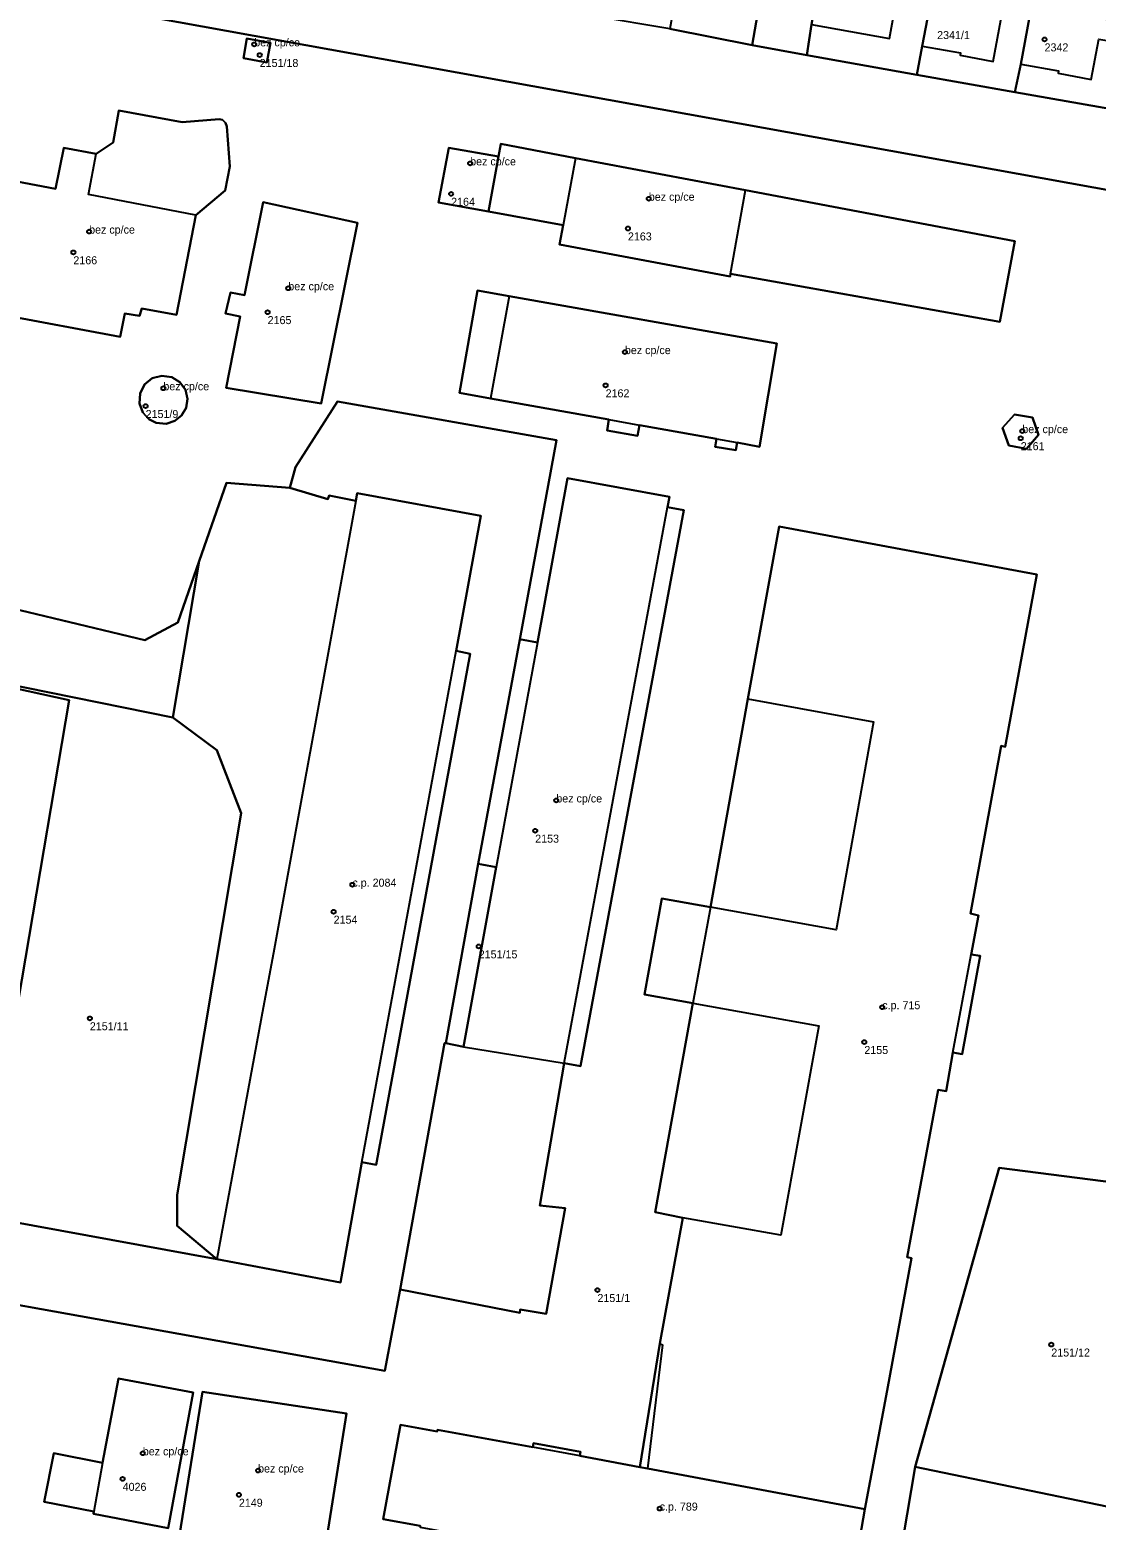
# Model space of a CAD drawing. Extents: x -878211 to -870363, y -1058464 to -1052522.
# Drawn here: x -874443.1 to -874309.8, y -1055566.8 to -1055380.5 of the extents above; entities that cross this region are included whole.
import ezdxf

# ---------------------------------------------------------------- set-up
doc = ezdxf.new("R2010")
doc.units = 0
for name, color, linetype in [('Definiční body', 7, 'Continuous'), ('Polygon budovy', 7, 'Continuous'), ('Polygon parcely', 7, 'Continuous')]:
    doc.layers.add(name, color=color, linetype=linetype)

msp = doc.modelspace()

# ---------------------------------------------------------------- linework, layer by layer
at = {"layer": 'Definiční body'}
for centre in [(-874415.04, -1055382.27994), (-874316.25, -1055381.66994), (-874414.36, -1055383.61994), (-874388.05, -1055397.15994), (-874390.43, -1055400.96994), (-874365.72, -1055401.57994), (-874435.68, -1055405.68994), (-874368.33, -1055405.29994), (-874437.65, -1055408.27994), (-874410.78, -1055412.76994), (-874413.37, -1055415.75994), (-874368.71, -1055420.74994), (-874426.4, -1055425.26994), (-874371.12, -1055424.90994), (-874428.62, -1055427.49994), (-874319.03, -1055430.62994), (-874319.23, -1055431.51994), (-874377.28, -1055476.78994), (-874379.92, -1055480.57994), (-874402.77, -1055487.31994), (-874405.12, -1055490.70994), (-874386.98, -1055495.03994), (-874336.54, -1055502.63994), (-874435.59, -1055504.02994), (-874338.78, -1055506.99994), (-874372.14, -1055537.99994), (-874315.41, -1055544.80994), (-874428.97, -1055558.39994), (-874431.49, -1055561.59994), (-874414.56, -1055560.54994), (-874416.96, -1055563.58994), (-874364.36, -1055565.30994)]:
    msp.add_circle(centre, 0.25, dxfattribs=at)
at = {"layer": 'Polygon budovy'}
for points in [[(-874345.39, -1055379.82), (-874335.65, -1055381.55), (-874334.77, -1055376.7), (-874333.15, -1055376.94), (-874332.27, -1055371.92), (-874336.26, -1055371.21), (-874335.75, -1055368.59), (-874335.93, -1055368.49), (-874335.83, -1055367.85), (-874339.8, -1055367.05), (-874340.43, -1055370.48), (-874343.58, -1055369.93)], [(-874329.86, -1055373.58), (-874331.57, -1055382.49), (-874326.76, -1055383.35), (-874326.81, -1055383.65), (-874322.69, -1055384.42), (-874320.96, -1055375.17)], [(-874317.24, -1055374.08), (-874319.23, -1055384.74), (-874314.52, -1055385.6), (-874314.57, -1055385.9), (-874310.41, -1055386.66), (-874309.45, -1055381.63), (-874307.97, -1055381.9), (-874307.55, -1055379.39), (-874308.97, -1055379.08), (-874308.68, -1055377.39), (-874313.67, -1055376.49), (-874313.36, -1055374.75)], [(-874416.4, -1055384.01), (-874413.46, -1055384.53), (-874413.02, -1055382.08), (-874415.97, -1055381.55)], [(-874450.47, -1055411.23), (-874445.74, -1055412.15), (-874446.52, -1055416.1), (-874431.8, -1055418.85), (-874431.2, -1055415.91), (-874429.38, -1055416.2), (-874429.1, -1055415.29), (-874424.77, -1055416.09), (-874422.35, -1055403.63), (-874435.76, -1055401.05), (-874434.78, -1055395.96), (-874438.85, -1055395.2), (-874439.88, -1055400.35), (-874448.05, -1055398.82)], [(-874390.72, -1055395.2), (-874392.01, -1055402.04), (-874385.75, -1055403.17), (-874384.5, -1055396.31)], [(-874376.9, -1055407.32), (-874355.55, -1055411.3), (-874355.49, -1055410.96), (-874353.65, -1055400.51), (-874374.87, -1055396.5), (-874376.44, -1055404.87)], [(-874418.64, -1055415.91), (-874416.8, -1055416.29), (-874418.54, -1055425.22), (-874406.68, -1055427.16), (-874402.12, -1055404.61), (-874413.93, -1055401.99), (-874416.27, -1055413.64), (-874418, -1055413.3)], [(-874383.19, -1055413.75), (-874385.49, -1055426.54), (-874370.72, -1055429.19), (-874366.88, -1055429.88), (-874357.24, -1055431.6), (-874354.68, -1055432.06), (-874351.9, -1055432.57), (-874349.7, -1055419.69)], [(-874428.97, -1055428.31), (-874428.2, -1055429.14), (-874427.29, -1055429.6), (-874426.07, -1055429.71), (-874424.96, -1055429.36), (-874424.12, -1055428.68), (-874423.56, -1055427.7), (-874423.39, -1055426.58), (-874423.65, -1055425.48), (-874424.33, -1055424.52), (-874425.35, -1055423.88), (-874426.58, -1055423.7), (-874427.78, -1055424.02), (-874428.75, -1055424.81), (-874429.32, -1055425.91), (-874429.39, -1055427.18)], [(-874321.52, -1055430.22), (-874320.72, -1055432.43), (-874318.49, -1055432.85), (-874317, -1055431.07), (-874317.76, -1055428.94), (-874320.02, -1055428.53)], [(-874384.78, -1055485.14), (-874388.9, -1055507.58), (-874376.29, -1055509.65), (-874363.38, -1055440.15), (-874363.14, -1055438.86), (-874375.87, -1055436.5), (-874379.63, -1055457.04)], [(-874419.72, -1055534.15), (-874404.26, -1055537.04), (-874401.58, -1055522.02), (-874389.82, -1055458.1), (-874386.71, -1055441.21), (-874402.17, -1055438.37), (-874402.34, -1055439.32), (-874407.34, -1055466.81), (-874408.8, -1055474.75), (-874412.63, -1055495.83), (-874413.93, -1055502.7)], [(-874364.36, -1055544.68), (-874364, -1055544.83), (-874365.9, -1055560.3), (-874338.71, -1055565.39), (-874335.94, -1055550.55), (-874332.9, -1055533.99), (-874333.42, -1055533.89), (-874329.57, -1055512.98), (-874328.56, -1055513.13), (-874327.7, -1055508.3), (-874325.44, -1055496.03), (-874324.52, -1055491.17), (-874325.52, -1055490.94), (-874321.66, -1055469.98), (-874321.17, -1055470.1), (-874317.22, -1055448.55), (-874349.44, -1055442.54), (-874353.34, -1055464.07), (-874337.62, -1055466.98), (-874342.29, -1055492.97), (-874357.99, -1055490.14), (-874360.22, -1055502.13), (-874344.47, -1055504.97), (-874349.22, -1055531.14), (-874361.47, -1055528.98)], [(-874435.15, -1055565.95), (-874425.78, -1055567.77), (-874422.68, -1055550.78), (-874431.99, -1055549.06), (-874433.99, -1055559.61), (-874435.09, -1055565.66)], [(-874424.37, -1055568.62), (-874406.35, -1055571.3), (-874403.51, -1055553.42), (-874421.49, -1055550.71)], [(-874398.91, -1055566.64), (-874394.29, -1055567.46), (-874394.31, -1055567.64), (-874368.43, -1055572.39), (-874369.45, -1055577.51), (-874360.07, -1055579.14), (-874357.2, -1055579.84), (-874341.71, -1055582.76), (-874338.71, -1055565.39), (-874365.9, -1055560.3), (-874366.83, -1055560.12), (-874374.34, -1055558.72), (-874380.23, -1055557.64), (-874392.13, -1055555.45), (-874392.18, -1055555.68), (-874396.74, -1055554.82)]]:
    msp.add_lwpolyline(points, close=True, dxfattribs=at)
at = {"layer": 'Polygon parcely'}
for points in [[(-874349.34, -1055362.46), (-874352.53, -1055361.77), (-874354.8, -1055361.28), (-874357.54, -1055360.68), (-874359.55, -1055360.44), (-874360.46, -1055365.73), (-874363.09, -1055380.34), (-874352.81, -1055382.38), (-874352.14, -1055378.56), (-874350.28, -1055368.67), (-874349.82, -1055365.95), (-874349.69, -1055365.32)], [(-874343.58, -1055369.93), (-874342.94, -1055366.7), (-874342.45, -1055363.96), (-874348.6, -1055362.62), (-874349.34, -1055362.46), (-874349.69, -1055365.32), (-874349.82, -1055365.95), (-874350.28, -1055368.67), (-874352.14, -1055378.56), (-874352.81, -1055382.38), (-874345.97, -1055383.64), (-874345.39, -1055379.82)], [(-874328.5, -1055366.43), (-874332.15, -1055365.74), (-874333.41, -1055365.5), (-874335.41, -1055365.12), (-874336.49, -1055364.91), (-874342.45, -1055363.96), (-874342.94, -1055366.7), (-874343.58, -1055369.93), (-874345.39, -1055379.82), (-874345.97, -1055383.64), (-874332.23, -1055386.09), (-874331.57, -1055382.49), (-874329.86, -1055373.58), (-874329.48, -1055371.79), (-874329.21, -1055370.29)], [(-874329.21, -1055370.29), (-874329.48, -1055371.79), (-874329.86, -1055373.58), (-874331.57, -1055382.49), (-874332.23, -1055386.09), (-874319.98, -1055388.27), (-874319.23, -1055384.74), (-874317.24, -1055374.08), (-874316.72, -1055371.48), (-874316.2, -1055368.8), (-874316.45, -1055368.75), (-874316.97, -1055368.58), (-874320.27, -1055367.88), (-874323.24, -1055367.33), (-874323.76, -1055370.15), (-874323.98, -1055371.28)], [(-874304.61, -1055376.86), (-874304.18, -1055374.41), (-874303.6, -1055370.96), (-874304.37, -1055370.87), (-874307.68, -1055370.29), (-874307.98, -1055370.24), (-874313.64, -1055369.29), (-874316.2, -1055368.8), (-874316.72, -1055371.48), (-874317.24, -1055374.08), (-874319.23, -1055384.74), (-874319.98, -1055388.27), (-874307.12, -1055390.52), (-874306.52, -1055387.04), (-874304.69, -1055377.28)], [(-874416.4, -1055384.01), (-874415.97, -1055381.55), (-874413.02, -1055382.08), (-874413.46, -1055384.53)], [(-874416.4, -1055384.01), (-874413.46, -1055384.53), (-874413.02, -1055382.08), (-874415.97, -1055381.55)], [(-874418.47, -1055392.56), (-874418.11, -1055397.56), (-874418.66, -1055400.55), (-874422.35, -1055403.63), (-874424.77, -1055416.09), (-874429.1, -1055415.29), (-874429.38, -1055416.2), (-874431.2, -1055415.91), (-874431.8, -1055418.85), (-874446.52, -1055416.1), (-874445.74, -1055412.15), (-874450.47, -1055411.23), (-874448.05, -1055398.82), (-874439.88, -1055400.35), (-874438.85, -1055395.2), (-874434.78, -1055395.96), (-874432.68, -1055394.55), (-874431.95, -1055390.57), (-874424.04, -1055392.02), (-874419.42, -1055391.64), (-874419.01, -1055391.73), (-874418.62, -1055392.08)], [(-874418.47, -1055392.56), (-874418.62, -1055392.08), (-874419.01, -1055391.73), (-874419.42, -1055391.64), (-874424.04, -1055392.02), (-874431.95, -1055390.57), (-874432.68, -1055394.55), (-874434.78, -1055395.96), (-874438.85, -1055395.2), (-874439.88, -1055400.35), (-874448.05, -1055398.82), (-874450.47, -1055411.23), (-874445.74, -1055412.15), (-874446.52, -1055416.1), (-874431.8, -1055418.85), (-874431.2, -1055415.91), (-874429.38, -1055416.2), (-874429.1, -1055415.29), (-874424.77, -1055416.09), (-874422.35, -1055403.63), (-874418.66, -1055400.55), (-874418.11, -1055397.56)], [(-874385.75, -1055403.17), (-874392.01, -1055402.04), (-874390.72, -1055395.2), (-874384.5, -1055396.31), (-874384.22, -1055394.73), (-874374.87, -1055396.5), (-874353.65, -1055400.51), (-874319.95, -1055406.87), (-874321.83, -1055416.97), (-874355.49, -1055410.96), (-874355.55, -1055411.3), (-874376.9, -1055407.32), (-874376.44, -1055404.87)], [(-874384.5, -1055396.31), (-874390.72, -1055395.2), (-874392.01, -1055402.04), (-874385.75, -1055403.17)], [(-874384.5, -1055396.31), (-874385.75, -1055403.17), (-874376.44, -1055404.87), (-874376.9, -1055407.32), (-874355.55, -1055411.3), (-874355.49, -1055410.96), (-874321.83, -1055416.97), (-874319.95, -1055406.87), (-874353.65, -1055400.51), (-874374.87, -1055396.5), (-874384.22, -1055394.73)], [(-874413.93, -1055401.99), (-874416.27, -1055413.64), (-874418, -1055413.3), (-874418.64, -1055415.91), (-874416.8, -1055416.29), (-874418.54, -1055425.22), (-874406.68, -1055427.16), (-874402.12, -1055404.61)], [(-874413.93, -1055401.99), (-874402.12, -1055404.61), (-874406.68, -1055427.16), (-874418.54, -1055425.22), (-874416.8, -1055416.29), (-874418.64, -1055415.91), (-874418, -1055413.3), (-874416.27, -1055413.64)], [(-874385.49, -1055426.54), (-874370.72, -1055429.19), (-874370.93, -1055430.54), (-874367.12, -1055431.22), (-874366.88, -1055429.88), (-874357.24, -1055431.6), (-874357.41, -1055432.57), (-874354.85, -1055433.02), (-874354.68, -1055432.06), (-874351.9, -1055432.57), (-874349.7, -1055419.69), (-874383.19, -1055413.75), (-874387.15, -1055413.05), (-874389.37, -1055425.86)], [(-874385.49, -1055426.54), (-874389.37, -1055425.86), (-874387.15, -1055413.05), (-874383.19, -1055413.75), (-874349.7, -1055419.69), (-874351.9, -1055432.57), (-874354.68, -1055432.06), (-874354.85, -1055433.02), (-874357.41, -1055432.57), (-874357.24, -1055431.6), (-874366.88, -1055429.88), (-874367.12, -1055431.22), (-874370.93, -1055430.54), (-874370.72, -1055429.19)], [(-874424.33, -1055424.52), (-874425.35, -1055423.88), (-874426.58, -1055423.7), (-874427.78, -1055424.02), (-874428.75, -1055424.81), (-874429.32, -1055425.91), (-874429.39, -1055427.18), (-874428.97, -1055428.31), (-874428.2, -1055429.14), (-874427.29, -1055429.6), (-874426.07, -1055429.71), (-874424.96, -1055429.36), (-874424.12, -1055428.68), (-874423.56, -1055427.7), (-874423.39, -1055426.58), (-874423.65, -1055425.48)], [(-874424.33, -1055424.52), (-874423.65, -1055425.48), (-874423.39, -1055426.58), (-874423.56, -1055427.7), (-874424.12, -1055428.68), (-874424.96, -1055429.36), (-874426.07, -1055429.71), (-874427.29, -1055429.6), (-874428.2, -1055429.14), (-874428.97, -1055428.31), (-874429.39, -1055427.18), (-874429.32, -1055425.91), (-874428.75, -1055424.81), (-874427.78, -1055424.02), (-874426.58, -1055423.7), (-874425.35, -1055423.88)], [(-874320.02, -1055428.53), (-874321.52, -1055430.22), (-874320.72, -1055432.43), (-874318.49, -1055432.85), (-874317, -1055431.07), (-874317.76, -1055428.94)], [(-874320.02, -1055428.53), (-874317.76, -1055428.94), (-874317, -1055431.07), (-874318.49, -1055432.85), (-874320.72, -1055432.43), (-874321.52, -1055430.22)], [(-874387.03, -1055484.72), (-874386.58, -1055484.8), (-874384.78, -1055485.14), (-874388.9, -1055507.58), (-874391.11, -1055507.14), (-874391.26, -1055507.15), (-874396.8, -1055537.91), (-874381.86, -1055540.83), (-874381.8, -1055540.41), (-874378.57, -1055540.95), (-874376.19, -1055527.76), (-874379.35, -1055527.41), (-874376.29, -1055509.65), (-874374.27, -1055510), (-874361.35, -1055440.52), (-874363.38, -1055440.15), (-874363.14, -1055438.86), (-874375.87, -1055436.5), (-874379.63, -1055457.04), (-874381.44, -1055456.72), (-874381.85, -1055456.67)], [(-874402.34, -1055439.32), (-874405.68, -1055438.67), (-874405.85, -1055439.14), (-874410.61, -1055437.73), (-874418.49, -1055437.07), (-874421.91, -1055446.87), (-874425.23, -1055466.43), (-874419.72, -1055470.49), (-874416.66, -1055478.39), (-874424.68, -1055526.08), (-874424.68, -1055529.95), (-874419.72, -1055534.15), (-874404.26, -1055537.04), (-874401.58, -1055522.02), (-874399.81, -1055522.34), (-874388.07, -1055458.46), (-874389.82, -1055458.1), (-874386.71, -1055441.21), (-874402.17, -1055438.37)], [(-874425.23, -1055466.43), (-874421.91, -1055446.87), (-874424.59, -1055454.53), (-874428.7, -1055456.74), (-874448.56, -1055452.02), (-874453.94, -1055444.08), (-874467.58, -1055440.55), (-874471.35, -1055438.91), (-874471.5, -1055440.09), (-874474.53, -1055456.09), (-874474, -1055456.13), (-874474.03, -1055456.31), (-874467.97, -1055457.45), (-874465.55, -1055458.24)], [(-874365.9, -1055560.3), (-874338.71, -1055565.39), (-874335.94, -1055550.55), (-874332.9, -1055533.99), (-874333.42, -1055533.89), (-874329.57, -1055512.98), (-874328.56, -1055513.13), (-874327.7, -1055508.3), (-874326.53, -1055508.5), (-874324.3, -1055496.23), (-874325.44, -1055496.03), (-874324.52, -1055491.17), (-874325.52, -1055490.94), (-874321.66, -1055469.98), (-874321.17, -1055470.1), (-874317.22, -1055448.55), (-874349.44, -1055442.54), (-874353.34, -1055464.07), (-874357.99, -1055490.14), (-874364.1, -1055489.04), (-874366.27, -1055501.04), (-874360.22, -1055502.13), (-874364.94, -1055528.26), (-874361.47, -1055528.98), (-874364.36, -1055544.68), (-874366.83, -1055560.12)], [(-874424.68, -1055529.95), (-874424.68, -1055526.08), (-874416.66, -1055478.39), (-874419.72, -1055470.49), (-874425.23, -1055466.43), (-874465.55, -1055458.24), (-874438.18, -1055464.24), (-874449.12, -1055528.77), (-874419.72, -1055534.15)], [(-874387.03, -1055484.72), (-874391.11, -1055507.14), (-874388.9, -1055507.58), (-874384.78, -1055485.14), (-874386.58, -1055484.8)], [(-874306.06, -1055565.55), (-874303.11, -1055566.05), (-874302.56, -1055561.85), (-874300.46, -1055562.14), (-874293.96, -1055526.29), (-874321.91, -1055522.71), (-874332.41, -1055560.07)], [(-874422.68, -1055550.78), (-874431.99, -1055549.06), (-874433.99, -1055559.61), (-874440.1, -1055558.4), (-874441.3, -1055564.45), (-874435.09, -1055565.66), (-874435.15, -1055565.95), (-874425.78, -1055567.77)], [(-874422.68, -1055550.78), (-874425.78, -1055567.77), (-874435.15, -1055565.95), (-874435.09, -1055565.66), (-874441.3, -1055564.45), (-874440.1, -1055558.4), (-874433.99, -1055559.61), (-874431.99, -1055549.06)], [(-874406.35, -1055571.3), (-874403.51, -1055553.42), (-874421.49, -1055550.71), (-874424.37, -1055568.62)], [(-874406.35, -1055571.3), (-874424.37, -1055568.62), (-874421.49, -1055550.71), (-874403.51, -1055553.42)], [(-874357.2, -1055579.84), (-874341.71, -1055582.76), (-874338.71, -1055565.39), (-874365.9, -1055560.3), (-874366.83, -1055560.12), (-874374.34, -1055558.72), (-874374.26, -1055558.21), (-874380.12, -1055557.13), (-874380.23, -1055557.64), (-874392.13, -1055555.45), (-874392.18, -1055555.68), (-874396.74, -1055554.82), (-874398.91, -1055566.64), (-874394.29, -1055567.46), (-874394.31, -1055567.64), (-874368.43, -1055572.39), (-874369.45, -1055577.51), (-874360.07, -1055579.14)], [(-874340.55, -1055603.63), (-874308.95, -1055609.65), (-874300.46, -1055562.14), (-874302.56, -1055561.85), (-874303.11, -1055566.05), (-874306.06, -1055565.55), (-874332.41, -1055560.07), (-874336.41, -1055583.76), (-874338.73, -1055597.46)]]:
    msp.add_lwpolyline(points, close=True, dxfattribs=at)
for points in [[(-874453.37, -1055374.26), (-874271.79, -1055407.11), (-874269.78, -1055407.49), (-874265.41, -1055408.29), (-874268.56, -1055397.77), (-874273.15, -1055396.91), (-874295.34, -1055392.74), (-874307.12, -1055390.52), (-874319.98, -1055388.27), (-874332.23, -1055386.09), (-874345.97, -1055383.64), (-874352.81, -1055382.38), (-874363.09, -1055380.34), (-874372.57, -1055378.77), (-874379.68, -1055377.5), (-874389.11, -1055375.76), (-874395.51, -1055374.59), (-874405.48, -1055372.81), (-874415.63, -1055370.9), (-874432.09, -1055367.93), (-874436.83, -1055367.14), (-874440.46, -1055366.4), (-874457.59, -1055363.21)], [(-874336.41, -1055583.76), (-874332.41, -1055560.07), (-874321.91, -1055522.71), (-874293.96, -1055526.29), (-874291.72, -1055514.82), (-874297.66, -1055513.73), (-874296.13, -1055505.85), (-874295.66, -1055502.83), (-874295.41, -1055502.33), (-874294.71, -1055498.28), (-874291.48, -1055481.61), (-874289.94, -1055472.27), (-874291.12, -1055472.08), (-874288.64, -1055457.93), (-874287.68, -1055451.99), (-874280.31, -1055453.47), (-874271.79, -1055407.11), (-874453.37, -1055374.26)], [(-874488.32, -1055532.01), (-874398.73, -1055548.1), (-874396.8, -1055537.91), (-874391.26, -1055507.15), (-874391.11, -1055507.14), (-874387.03, -1055484.72), (-874381.85, -1055456.67), (-874377.27, -1055431.77), (-874404.62, -1055426.94), (-874409.9, -1055435.15), (-874410.61, -1055437.73), (-874405.85, -1055439.14), (-874405.68, -1055438.67), (-874402.34, -1055439.32), (-874402.17, -1055438.37), (-874386.71, -1055441.21), (-874389.82, -1055458.1), (-874388.07, -1055458.46), (-874399.81, -1055522.34), (-874401.58, -1055522.02), (-874404.26, -1055537.04), (-874419.72, -1055534.15), (-874449.12, -1055528.77), (-874438.18, -1055464.24), (-874465.55, -1055458.24)], [(-874448.56, -1055452.02), (-874428.7, -1055456.74), (-874424.59, -1055454.53), (-874421.91, -1055446.87), (-874418.49, -1055437.07), (-874410.61, -1055437.73), (-874409.9, -1055435.15), (-874404.62, -1055426.94), (-874377.27, -1055431.77), (-874381.85, -1055456.67), (-874381.44, -1055456.72), (-874379.63, -1055457.04), (-874375.87, -1055436.5), (-874363.14, -1055438.86), (-874363.38, -1055440.15), (-874361.35, -1055440.52), (-874374.27, -1055510), (-874376.29, -1055509.65), (-874379.35, -1055527.41), (-874376.19, -1055527.76), (-874378.57, -1055540.95), (-874381.8, -1055540.41), (-874381.86, -1055540.83), (-874396.8, -1055537.91), (-874398.73, -1055548.1), (-874488.32, -1055532.01)], [(-874394.29, -1055567.46), (-874398.91, -1055566.64), (-874396.74, -1055554.82), (-874392.18, -1055555.68), (-874392.13, -1055555.45), (-874380.23, -1055557.64), (-874380.12, -1055557.13), (-874374.26, -1055558.21), (-874374.34, -1055558.72), (-874366.83, -1055560.12), (-874364.36, -1055544.68), (-874361.47, -1055528.98), (-874364.94, -1055528.26), (-874360.22, -1055502.13), (-874366.27, -1055501.04), (-874364.1, -1055489.04), (-874357.99, -1055490.14), (-874353.34, -1055464.07), (-874349.44, -1055442.54), (-874317.22, -1055448.55), (-874321.17, -1055470.1), (-874321.66, -1055469.98), (-874325.52, -1055490.94), (-874324.52, -1055491.17), (-874325.44, -1055496.03), (-874324.3, -1055496.23), (-874326.53, -1055508.5), (-874327.7, -1055508.3), (-874328.56, -1055513.13), (-874329.57, -1055512.98), (-874333.42, -1055533.89), (-874332.9, -1055533.99), (-874335.94, -1055550.55), (-874338.71, -1055565.39), (-874341.71, -1055582.76)]]:
    msp.add_lwpolyline(points, dxfattribs=at)

# ---------------------------------------------------------------- texts
at = {"layer": 'Definiční body'}
for s, p in [('2341/1', (-874329.68, -1055381.619)), ('bez cp/ce', (-874415.04, -1055382.53)), ('2342', (-874316.25, -1055383.159)), ('2151/18', (-874414.36, -1055385.109)), ('bez cp/ce', (-874388.05, -1055397.409)), ('bez cp/ce', (-874365.72, -1055401.83)), ('2164', (-874390.43, -1055402.459)), ('bez cp/ce', (-874435.68, -1055405.94)), ('2163', (-874368.33, -1055406.789)), ('2166', (-874437.65, -1055409.769)), ('bez cp/ce', (-874410.78, -1055413.02)), ('2165', (-874413.37, -1055417.249)), ('bez cp/ce', (-874368.71, -1055421)), ('bez cp/ce', (-874426.4, -1055425.52)), ('2162', (-874371.12, -1055426.399)), ('2151/9', (-874428.62, -1055428.989)), ('bez cp/ce', (-874319.03, -1055430.879)), ('2161', (-874319.23, -1055433.009)), ('bez cp/ce', (-874377.28, -1055477.04)), ('2153', (-874379.92, -1055482.069)), ('c.p. 2084', (-874402.77, -1055487.57)), ('2154', (-874405.12, -1055492.199)), ('2151/15', (-874386.98, -1055496.529)), ('c.p. 715', (-874336.54, -1055502.889)), ('2151/11', (-874435.59, -1055505.519)), ('2155', (-874338.78, -1055508.489)), ('2151/1', (-874372.14, -1055539.489)), ('2151/12', (-874315.41, -1055546.299)), ('bez cp/ce', (-874428.97, -1055558.649)), ('bez cp/ce', (-874414.56, -1055560.8)), ('4026', (-874431.49, -1055563.089)), ('2149', (-874416.96, -1055565.079)), ('c.p. 789', (-874364.36, -1055565.56))]:
    msp.add_text(s, height=0.999996, dxfattribs=at).set_placement(p)

doc.saveas('drawing.dxf')
